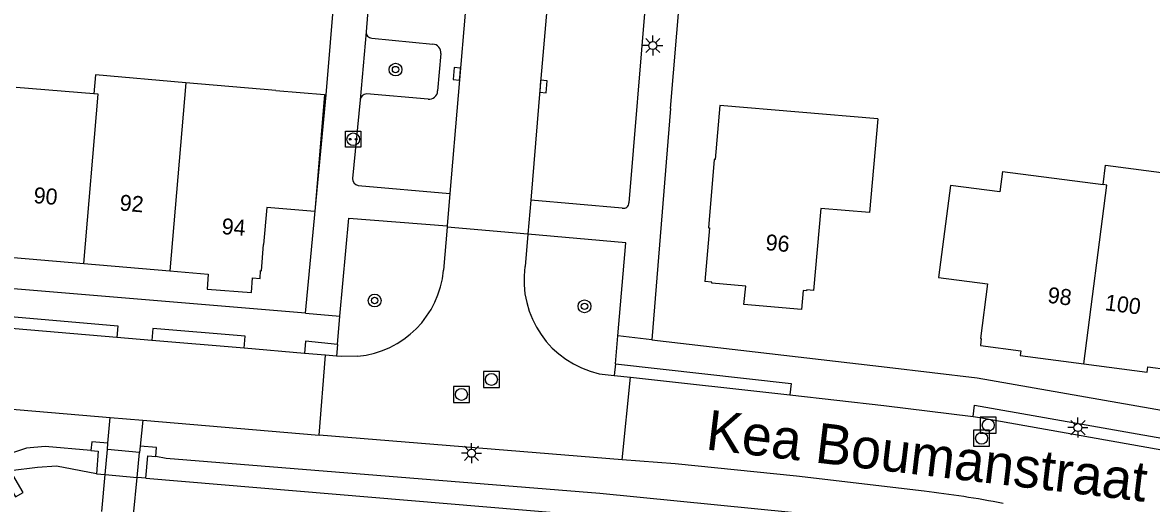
# Model space of a CAD drawing. Extents: x 132994 to 136000, y 393499 to 395512.
# Drawn here: x 133102.9 to 133173.4, y 394350.7 to 394380.7 of the extents above; entities that cross this region are included whole.
import ezdxf

# ---------------------------------------------------------------- set-up
doc = ezdxf.new("R2010")
doc.units = 0
for name, color, linetype in [('gg-afsc-hekwerk', 7, 'Continuous'), ('gg-afsc-muur', 7, 'Continuous'), ('gg-anno-huisnummerreeks BGT', 7, 'Continuous'), ('gg-anno-openbare ruimte label', 7, 'Continuous'), ('gg-bbg-hoofdgebouw', 7, 'Continuous'), ('gg-bbg-tussenscheiding', 7, 'Continuous'), ('gg-knt-verharding', 7, 'Continuous'), ('gg-knt-verharding nz', 7, 'Continuous'), ('gg-kntw-bovenkant insteek waterloop', 7, 'Continuous'), ('gg-kntw-waterlijn', 7, 'Continuous'), ('gg-kwrk-kunstwerk niveau 01', 7, 'Continuous'), ('gt-grn-groengrens', 7, 'Continuous'), ('gt-grn-weggrens', 7, 'Continuous'), ('gt-symb-boom', 7, 'Continuous'), ('gt-symb-kolk', 7, 'Continuous'), ('gt-symb-laadpunt elektrisch vervoer', 7, 'Continuous'), ('gt-symb-lichtmast', 7, 'Continuous'), ('gt-symb-rioolschacht', 7, 'Continuous')]:
    doc.layers.add(name, color=color, linetype=linetype)

# ---------------------------------------------------------------- blocks, each defined once
blk = doc.blocks.new('gt0-BOOM')
at = {"layer": 'gt-symb-boom'}
for radius in [0.4, 0.2]:
    blk.add_circle((0, 0), radius, dxfattribs=at)
blk = doc.blocks.new('gt0-KOLK')
at = {"layer": 'gt-symb-kolk'}
blk.add_lwpolyline([(0, 0), (0.375, 0), (0.375, 0.4), (-0.375, 0.4), (-0.375, 0), (0, 0)], dxfattribs=at)
blk = doc.blocks.new('gt0-LMAST')
at = {"layer": 'gt-symb-lichtmast'}
for p, q in [((-0.182, 0.173), (-0.447, 0.438)), ((-0.005, 0.246), (-0.005, 0.621)), ((0.172, 0.173), (0.437, 0.438)), ((-0.255, -0.004), (-0.63, -0.004)), ((-0.182, -0.181), (-0.447, -0.446)), ((-0.005, -0.254), (-0.005, -0.629)), ((0.437, -0.446), (0.172, -0.181)), ((0.245, -0.004), (0.62, -0.004))]:
    blk.add_line(p, q, dxfattribs=at)
blk.add_circle((-0.005, -0.004), 0.25, dxfattribs=at)
blk = doc.blocks.new('gt0-LEV')
at = {"layer": 'gt-symb-laadpunt elektrisch vervoer'}
blk.add_lwpolyline([(-0.486, 0.501), (0.486, 0.501), (0.486, -0.499), (-0.486, -0.499)], close=True, dxfattribs=at)
for centre, radius in [((0, 0), 0.393), ((-0.186, 0), 0.0566), ((0.186, 0), 0.0566)]:
    blk.add_circle(centre, radius, dxfattribs=at)
blk = doc.blocks.new('gt0-RS')
at = {"layer": 'gt-symb-rioolschacht'}
blk.add_lwpolyline([(-0.5, -0.5), (0.5, -0.5), (0.5, 0.5), (-0.5, 0.5)], close=True, dxfattribs=at)
blk.add_circle((0, 0), 0.375, dxfattribs=at)

msp = doc.modelspace()

# ---------------------------------------------------------------- linework, layer by layer
at = {"layer": 'gg-afsc-hekwerk'}
msp.add_line((133143.364, 394375.375), (133144.021, 394383.389), dxfattribs=at)
at = {"layer": 'gg-afsc-muur'}
for p, q in [((133108.153, 394354.057), (133108.187, 394354.442)), ((133110.202, 394354.271), (133110.163, 394353.863)), ((133107.466, 394352.539), (133108.017, 394352.491)), ((133110.555, 394352.259), (133110.013, 394352.311))]:
    msp.add_line(p, q, dxfattribs=at)
for points in [[(133108.187, 394354.442), (133107.172, 394354.531), (133107.116, 394353.99)], [(133107.116, 394353.99), (133107.585, 394353.955), (133107.466, 394352.539)], [(133111.173, 394353.62), (133111.221, 394354.173), (133110.202, 394354.271)], [(133110.555, 394352.259), (133110.688, 394353.667), (133111.173, 394353.62)], [(133101.495, 394352.657), (133102.41, 394351.083), (133102.877, 394351.355), (133102.09, 394352.709)]]:
    msp.add_lwpolyline(points, dxfattribs=at)
at = {"layer": 'gg-bbg-hoofdgebouw'}
for p, q in [((133118.675, 394376.504), (133113.048, 394376.988)), ((133107.31, 394376.283), (133102.453, 394376.686)), ((133164.117, 394371.435), (133170.395, 394370.612)), ((133101.292, 394366.146), (133106.672, 394365.681)), ((133106.672, 394365.681), (133112.052, 394365.215))]:
    msp.add_line(p, q, dxfattribs=at)
for points in [[(133113.048, 394376.988), (133107.401, 394377.473), (133107.31, 394376.283)], [(133118.675, 394376.504), (133121.728, 394376.241), (133121.116, 394368.936), (133118.116, 394369.192), (133117.918, 394366.876)], [(133156.321, 394374.734), (133146.449, 394375.552), (133146.153, 394372.178), (133146.091, 394372.183), (133145.733, 394367.914), (133145.794, 394367.909), (133145.503, 394364.554)], [(133156.321, 394374.734), (133155.804, 394368.866), (133152.744, 394369.119), (133152.299, 394363.99), (133151.869, 394364.031), (133151.863, 394363.965), (133151.641, 394363.984), (133151.539, 394362.812), (133147.948, 394363.123), (133148.056, 394364.269), (133145.935, 394364.451), (133145.941, 394364.516), (133145.503, 394364.554)], [(133164.117, 394371.435), (133163.951, 394370.158), (133160.854, 394370.559), (133160.108, 394364.8), (133163.169, 394364.403), (133162.727, 394360.993), (133162.787, 394360.985), (133162.73, 394360.55), (133165.259, 394360.222), (133165.22, 394359.922), (133169.198, 394359.407)], [(133170.395, 394370.612), (133170.556, 394371.839), (133180.41, 394370.548), (133179.346, 394362.341)], [(133112.052, 394365.215), (133114.462, 394365.007), (133114.39, 394364.08), (133117.162, 394363.866), (133117.233, 394364.781), (133117.694, 394364.753), (133117.732, 394365.236), (133117.789, 394365.232), (133117.918, 394366.876)], [(133169.198, 394359.407), (133173.156, 394358.894), (133173.197, 394359.212), (133175.738, 394358.881), (133175.79, 394359.314), (133175.856, 394359.306), (133176.298, 394362.736), (133179.346, 394362.341)]]:
    msp.add_lwpolyline(points, dxfattribs=at)
at = {"layer": 'gg-bbg-tussenscheiding'}
msp.add_line((133113.048, 394376.988), (133112.052, 394365.215), dxfattribs=at)
for points in [[(133106.672, 394365.681), (133107.567, 394376.261), (133107.31, 394376.283)], [(133169.198, 394359.407), (133170.628, 394370.582), (133170.395, 394370.612)]]:
    msp.add_lwpolyline(points, dxfattribs=at)
at = {"layer": 'gg-knt-verharding'}
for p, q in [((133124.886, 394387.213), (133124.323, 394380.168)), ((133141.991, 394384.446), (133140.753, 394369.482)), ((133124.323, 394380.168), (133123.95, 394375.913)), ((133124.679, 394379.775), (133128.506, 394379.403)), ((133128.997, 394378.815), (133128.794, 394376.469)), ((133128.201, 394375.967), (133124.345, 394376.282)), ((133123.95, 394375.913), (133123.484, 394370.997)), ((133143.364, 394375.375), (133142.186, 394360.914)), ((133123.837, 394370.568), (133129.552, 394370.057)), ((133129.552, 394370.057), (133129.39, 394368.031)), ((133134.623, 394369.644), (133134.436, 394367.508)), ((133140.339, 394369.146), (133134.623, 394369.644)), ((133129.384, 394367.962), (133129.168, 394365.26)), ((133129.39, 394368.031), (133129.384, 394367.962)), ((133134.436, 394367.508), (133129.384, 394367.962)), ((133134.436, 394367.508), (133134.26, 394365.499)), ((133120.545, 394362.57), (133072.452, 394366.601)), ((133122.531, 394360.628), (133122.691, 394362.39)), ((133110.933, 394360.872), (133108.742, 394361.058)), ((133116.697, 394360.382), (133110.933, 394360.872)), ((133139.922, 394359.403), (133140.071, 394361.16)), ((133120.465, 394360.063), (133116.697, 394360.382)), ((133121.795, 394359.95), (133120.465, 394360.063)), ((133121.394, 394354.95), (133121.795, 394359.95)), ((133122.469, 394359.893), (133121.795, 394359.95)), ((133138.891, 394358.794), (133139.842, 394358.688)), ((133139.842, 394358.688), (133140.863, 394358.574)), ((133140.331, 394353.409), (133140.863, 394358.574)), ((133140.863, 394358.574), (133150.81, 394357.463)), ((133108.187, 394354.442), (133108.324, 394356.059)), ((133108.324, 394356.059), (133110.372, 394355.886)), ((133110.372, 394355.886), (133110.202, 394354.271)), ((133110.372, 394355.886), (133121.394, 394354.95)), ((133140.331, 394353.409), (133121.394, 394354.95))]:
    msp.add_line(p, q, dxfattribs=at)
for points in [[(133120.545, 394362.57), (133121.825, 394376.233), (133122.63, 394385.815)], [(133122.691, 394362.39), (133123.248, 394368.523), (133129.39, 394368.031)], [(133140.071, 394361.16), (133140.565, 394366.97), (133134.436, 394367.508)], [(133085.027, 394363.213), (133085.075, 394363.848), (133108.804, 394361.794), (133108.742, 394361.058)], [(133108.742, 394361.058), (133085.016, 394363.071), (133085.027, 394363.213)], [(133116.697, 394360.382), (133116.761, 394361.135), (133110.997, 394361.623), (133110.933, 394360.872)], [(133047.48, 394361.206), (133067.664, 394359.511), (133108.324, 394356.059)], [(133122.531, 394360.628), (133120.529, 394360.826), (133120.465, 394360.063)], [(133142.186, 394360.914), (133156.896, 394359.205), (133162.53, 394358.53), (133175.716, 394356.23), (133193.91, 394352.569)], [(133123.814, 394359.881), (133122.818, 394359.863), (133122.469, 394359.893)], [(133139.922, 394359.403), (133150.891, 394358.183), (133150.81, 394357.463)], [(133150.81, 394357.463), (133156.686, 394356.807), (133162.272, 394356.112)], [(133162.272, 394356.112), (133162.362, 394356.834), (133175.141, 394354.568), (133175.005, 394353.869)], [(133162.272, 394356.112), (133162.702, 394356.059), (133175.005, 394353.869)], [(133159.21, 394351.441), (133151.234, 394352.378), (133143.64, 394353.147), (133140.331, 394353.409)]]:
    msp.add_lwpolyline(points, dxfattribs=at)
for centre, radius, start, end in [((133124.687, 394380.14), 0.365, 175.55771, 268.78616), ((133128.461, 394378.866), 0.539, 354.53897, 85.18709), ((133124.356, 394375.875), 0.408, 91.51772, 174.58407), ((133128.273, 394376.483), 0.521, 262.04289, 358.45581), ((133123.882, 394370.965), 0.4, 175.40208, 263.49601), ((133140.418, 394369.472), 0.335, 256.33322, 1.79195), ((133123.241, 394365.805), 5.952, 275.52498, 354.74194), ((133140.192, 394364.645), 5.994, 171.80381, 257.4602), ((133152.05, 394288.515), 63.332, 78.9885, 83.50871)]:
    msp.add_arc(centre, radius, start, end, dxfattribs=at)
at = {"layer": 'gg-knt-verharding nz'}
msp.add_line((133130.98, 394386.714), (133129.552, 394370.057), dxfattribs=at)
msp.add_lwpolyline([(133137.262, 394408.602), (133136.967, 394401.815), (133136.663, 394395.506), (133135.956, 394385.429), (133135.208, 394376.765), (133134.623, 394369.644)], dxfattribs=at)
at = {"layer": 'gg-kntw-bovenkant insteek waterloop'}
for points in [[(133107.116, 394353.99), (133104.269, 394354.23), (133103.085, 394354.142), (133101.839, 394353.725), (133101.586, 394353.578)], [(133158.282, 394349.39), (133138.93, 394351.309), (133111.819, 394353.497), (133111.173, 394353.62)]]:
    msp.add_lwpolyline(points, dxfattribs=at)
at = {"layer": 'gg-kntw-waterlijn'}
msp.add_line((133108.017, 394352.491), (133110.013, 394352.311), dxfattribs=at)
for points in [[(133107.466, 394352.539), (133104.972, 394353.02), (133103.788, 394352.931), (133102.09, 394352.709)], [(133110.555, 394352.259), (133138.816, 394349.893), (133158.168, 394347.975)]]:
    msp.add_lwpolyline(points, dxfattribs=at)
at = {"layer": 'gg-kwrk-kunstwerk niveau 01'}
for p, q in [((133108.017, 394352.491), (133108.153, 394354.057)), ((133110.163, 394353.863), (133108.153, 394354.057)), ((133110.013, 394352.311), (133110.163, 394353.863)), ((133107.815, 394350.183), (133108.017, 394352.491)), ((133109.789, 394349.977), (133110.013, 394352.311))]:
    msp.add_line(p, q, dxfattribs=at)
at = {"layer": 'gt-grn-groengrens'}
for p, q in [((133122.531, 394360.628), (133122.469, 394359.893)), ((133139.922, 394359.403), (133139.842, 394358.688))]:
    msp.add_line(p, q, dxfattribs=at)
at = {"layer": 'gt-grn-weggrens'}
for p, q in [((133120.545, 394362.57), (133122.691, 394362.39)), ((133142.186, 394360.914), (133140.071, 394361.16))]:
    msp.add_line(p, q, dxfattribs=at)

# ---------------------------------------------------------------- block references
at = {"layer": 'gt-symb-boom'}
for p in [(133126.166, 394377.808), (133124.86, 394363.368), (133137.979, 394363.007)]:
    msp.add_blockref('gt0-BOOM', p, dxfattribs=at)
at = {"layer": 'gt-symb-kolk'}
for p, rotation in [((133130.198, 394377.52), 85.13582774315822), ((133135.208, 394376.765), -94.69394290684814)]:
    msp.add_blockref('gt0-KOLK', p, dxfattribs=dict(at, rotation=rotation))
at = {"layer": 'gt-symb-laadpunt elektrisch vervoer'}
msp.add_blockref('gt0-LEV', (133123.52, 394373.45), dxfattribs=at)
at = {"layer": 'gt-symb-lichtmast'}
for p in [(133142.255, 394379.313), (133168.832, 394355.425), (133130.917, 394353.818)]:
    msp.add_blockref('gt0-LMAST', p, dxfattribs=at)
at = {"layer": 'gt-symb-rioolschacht'}
for p in [(133132.159, 394358.434), (133130.285, 394357.497), (133163.222, 394355.573), (133162.804, 394354.752)]:
    msp.add_blockref('gt0-RS', p, dxfattribs=at)

# ---------------------------------------------------------------- texts
at = {"layer": 'gg-anno-huisnummerreeks BGT'}
for s, rotation, p in [('90', 355.1, (133103.51, 394369.467)), ('92', 355.1, (133108.89, 394369.001)), ('94', 355.6, (133115.271, 394367.522)), ('96', 355.1, (133149.272, 394366.521)), ('98', 352.6, (133166.889, 394363.235)), ('100', 352.6, (133170.471, 394362.771))]:
    msp.add_text(s, height=1, rotation=rotation, dxfattribs=at).set_placement(p)
at = {"layer": 'gg-anno-openbare ruimte label'}
msp.add_text('Kea Boumanstraat', height=2.5, rotation=353.2, dxfattribs=at).set_placement((133145.501, 394354.065))

doc.saveas('drawing.dxf')
